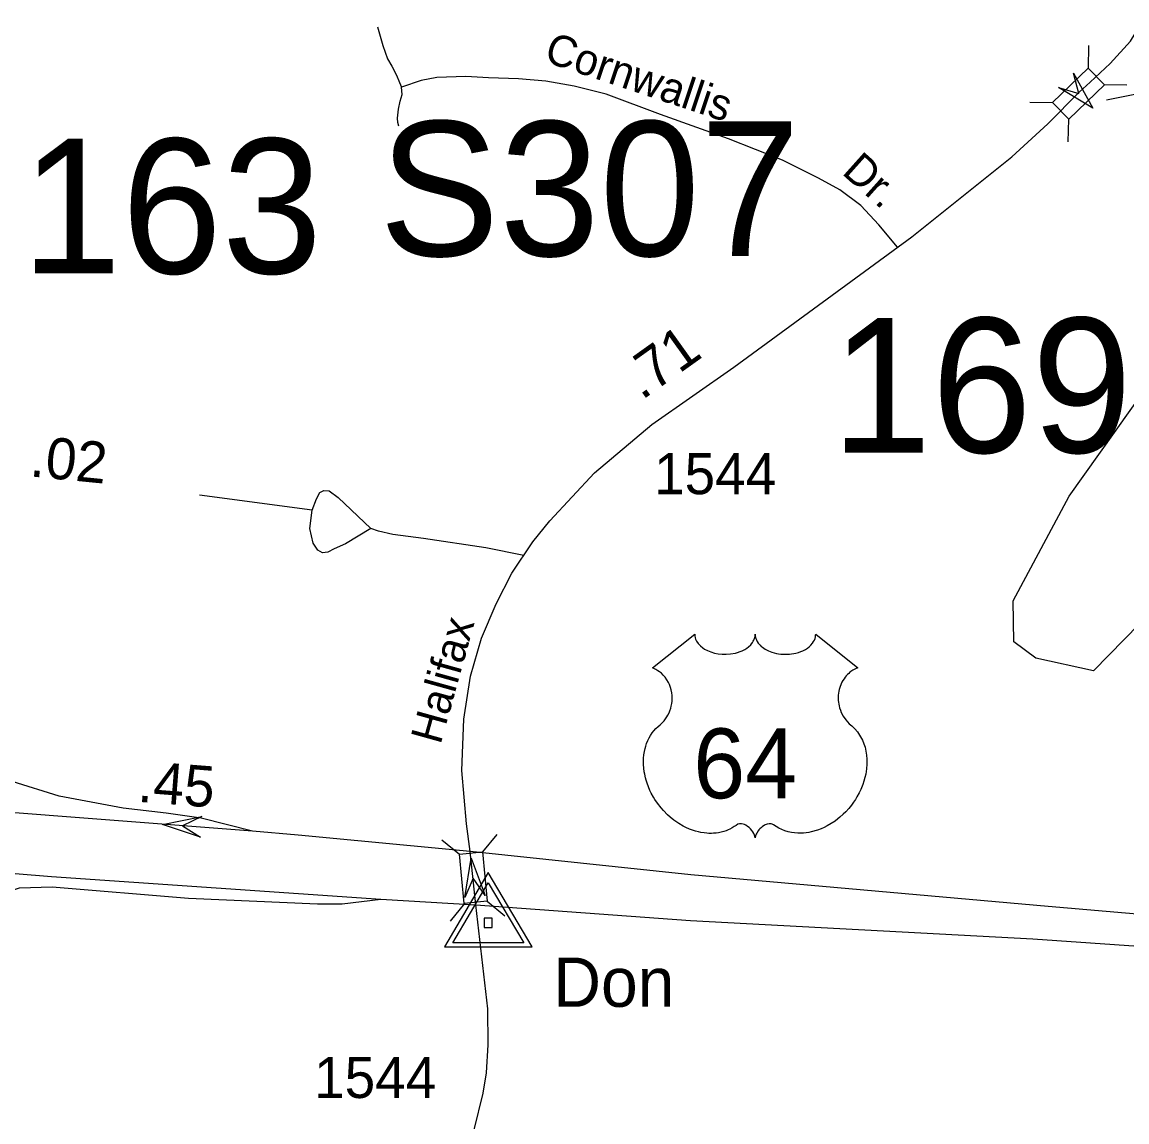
# Model space of a CAD drawing. Extents: x 2220236 to 2384410, y 720751 to 894131.
# Drawn here: x 2333405 to 2336765, y 813234 to 816580 of the extents above; entities that cross this region are included whole.
import ezdxf

# ---------------------------------------------------------------- set-up
doc = ezdxf.new("R2010")
doc.units = 0
doc.layers.add('Default', color=7, linetype='Continuous')

msp = doc.modelspace()

# ---------------------------------------------------------------- linework, layer by layer
at = {"layer": 'Default'}
for p, q in [((2336648.1, 816439.8), (2336649.3, 816508.8)), ((2336696, 816390.2), (2336765, 816389)), ((2336470.2, 816336.2), (2336539.2, 816335)), ((2336587.1, 816215.3), (2336588.3, 816284.2)), ((2334287.4, 815095), (2333945, 815141)), ((2334681.7, 814092.4), (2334735, 814048.6)), ((2334849, 814108.9), (2334805.3, 814055.5)), ((2334751.1, 813898.4), (2334707.4, 813845)), ((2334819.8, 813905.1), (2334873.1, 813861.4))]:
    msp.add_line(p, q, dxfattribs=at)
for points in [[(2336653.1, 816396.7), (2336714.5, 816453.7), (2336776.1, 816522.1), (2336837.6, 816623.1), (2336862.2, 816694.7)], [(2334485.8, 816565.3), (2334502.5, 816508.9), (2334516.2, 816467.8), (2334529.8, 816445.5), (2334543.5, 816418.2), (2334553.4, 816396.5), (2334559.5, 816382)], [(2336067.1, 815894.9), (2336010.7, 815963.3), (2335955.9, 816021.5), (2335892.6, 816069.4), (2335827.6, 816105.4), (2335718.2, 816160.1), (2335554, 816225.2), (2335347, 816298.8), (2335181.1, 816360.4), (2335084.4, 816385.2), (2334998.1, 816399.8), (2334915.1, 816407.5), (2334823.6, 816410), (2334754.3, 816414.3), (2334666.2, 816411.7), (2334619.2, 816402.3), (2334559.5, 816382)], [(2337041.2, 816410.2), (2336703, 816342.7)], [(2334551.1, 816263.4), (2334548.1, 816274.8), (2334546.9, 816288.1), (2334550.4, 816315.5), (2334555.5, 816339.4), (2334561, 816359.2), (2334559.5, 816382)], [(2334767.5, 814056.7), (2334756.5, 814141.3), (2334742.7, 814302.8), (2334748.6, 814459.2), (2334769.2, 814590.1), (2334802.5, 814705.6), (2334846.7, 814809.9), (2334894.9, 814903.3), (2334959, 814998.3), (2335010.3, 815062.5), (2335146.3, 815208.8), (2335320.8, 815355.2), (2335569.6, 815529.7), (2336110.7, 815926.5), (2336415.2, 816169.6), (2336524.6, 816270.5), (2336620.4, 816366.4), (2336653.1, 816396.7)], [(2336803.2, 814749.6), (2336663.3, 814606), (2336488.2, 814644.8), (2336421.1, 814694.5), (2336419.3, 814819.2), (2336590.1, 815138), (2337008.2, 815726.1)], [(2334105.6, 814118.3), (2333949.4, 814158.3), (2333843.6, 814173.8), (2333712.5, 814189), (2333518.1, 814225.4), (2333375, 814269.8), (2333303.4, 814306.9), (2333207.2, 814378.5), (2333140.7, 814444.4), (2333072, 814525.1), (2332943.7, 814707.2), (2332856.1, 814844.6), (2332832.2, 814893.4), (2332806.4, 814974.7), (2332782.6, 815058.2), (2332770.6, 815164.8), (2332770.6, 815261.5), (2332783.6, 815432.9), (2332771, 815462.4)], [(2334287.4, 815095), (2334301, 815129.1), (2334310.8, 815149.3), (2334322.8, 815155.4), (2334338.6, 815153.7), (2334366.9, 815134), (2334466, 815039.2)], [(2334466, 815039.2), (2334388.6, 814992.3), (2334354.8, 814977.9), (2334335, 814967.7), (2334318.9, 814965.4), (2334304.8, 814973.2), (2334290.7, 814995.1), (2334280.1, 815039), (2334287.4, 815095)], [(2334930.8, 814957.2), (2334815.3, 814980.3), (2334625.5, 815008.6), (2334533.1, 815021.4), (2334489.5, 815031.7), (2334466, 815039.2)], [(2334105.6, 814118.3), (2332448, 814246.6), (2332388.9, 814250.6)], [(2334767.5, 814056.7), (2334244.4, 814106.7), (2334105.6, 814118.3)], [(2332341.9, 814076), (2332399.3, 814070.9), (2333494.6, 813980.2), (2334496.7, 813911.8)], [(2337031.2, 813845.4), (2336525.9, 813889.4), (2335438.7, 813985.3), (2334767.5, 814056.7)], [(2334785.5, 813894.3), (2334767.5, 814056.7)], [(2332054.1, 812859.1), (2332094.6, 812891.3), (2332142.6, 813013.2), (2332232.9, 813161.4), (2332313.8, 813262), (2332427.8, 813357.1), (2332798.4, 813604.8), (2333077.3, 813804.2), (2333174.3, 813865), (2333288.7, 813911.4), (2333397.2, 813946.3), (2333496.7, 813949), (2333911.4, 813914.3), (2334303.7, 813897), (2334378.2, 813897), (2334496.7, 813911.8)], [(2334052.4, 808325.7), (2334066.5, 808455.1), (2334044.7, 808780.9), (2334034.5, 809063.1), (2334010.7, 809722.4), (2333994.8, 810202.7), (2333978.4, 810742.3), (2333976.7, 810869.6), (2333980.1, 810947.1), (2333993, 811039.2), (2334020.4, 811151.2), (2334071.1, 811289.8), (2334459.4, 812339.6), (2334569.5, 812637.4), (2334779.9, 813209.7), (2334807.6, 813321.9), (2334817.9, 813383.5), (2334822.8, 813468.1), (2334821.5, 813577.9), (2334785.5, 813894.3)], [(2334496.7, 813911.8), (2334785.5, 813894.3)], [(2334785.5, 813894.3), (2335438.5, 813847.1), (2336478.8, 813791.1), (2336903.3, 813761.7)]]:
    msp.add_lwpolyline(points, dxfattribs=at)
for points in [[(2336539.2, 816335), (2336647.9, 816440), (2336696.9, 816389.3), (2336588.3, 816284.2)], [(2336602.8, 816425), (2336661.4, 816318.1), (2336557.2, 816381.4), (2336619.2, 816362.2)], [(2335450.8, 814717.9), (2335451.1, 814712.6), (2335452.4, 814706.3), (2335453.4, 814703), (2335456.3, 814696.8), (2335461.2, 814689.4), (2335468, 814682.2), (2335475.7, 814675.9), (2335480.8, 814672.6), (2335489.6, 814667.8), (2335499.6, 814663.7), (2335510.6, 814660.5), (2335522, 814658.2), (2335534.3, 814656.8), (2335546.6, 814656.6), (2335559.8, 814657.6), (2335574.4, 814660.4), (2335581.1, 814662.1), (2335588.6, 814664.7), (2335595.6, 814667.6), (2335603.3, 814671.7), (2335609.5, 814675.7), (2335614.3, 814679.2), (2335621.1, 814685.7), (2335626.5, 814692.5), (2335628.8, 814696.3), (2335630.8, 814699.9), (2335633.5, 814707.7), (2335634.3, 814711.1), (2335634.8, 814718.2), (2335635.2, 814712.2), (2335635.8, 814708.5), (2335636.8, 814704.9), (2335638.4, 814701), (2335641.1, 814695.5), (2335644.1, 814690.9), (2335649.9, 814684.2), (2335653.4, 814680.8), (2335656.7, 814678.2), (2335665.4, 814672.2), (2335675.6, 814667), (2335680.7, 814664.8), (2335685.8, 814663), (2335692.4, 814661), (2335699.1, 814659.4), (2335705.8, 814658.3), (2335712.6, 814657.3), (2335719.6, 814656.8), (2335725.3, 814656.6), (2335732.3, 814656.7), (2335738.8, 814657.1), (2335745.4, 814657.8), (2335752.7, 814659), (2335758.5, 814660.3), (2335766.2, 814662.4), (2335773.2, 814664.9), (2335779.4, 814667.5), (2335787.4, 814671.7), (2335793.8, 814675.7), (2335798.5, 814679.5), (2335804.2, 814684.7), (2335809.5, 814690.9), (2335812.6, 814695.4), (2335814.8, 814700), (2335816.8, 814704.9), (2335818.1, 814710), (2335818.7, 814714.5), (2335818.8, 814718.3), (2335947.4, 814615.9), (2335944.4, 814614.7), (2335937.4, 814611.3), (2335931.9, 814608), (2335923, 814601.8), (2335919.2, 814598.4), (2335915.4, 814594.8), (2335911.9, 814591), (2335908.8, 814587.4), (2335905.1, 814582.3), (2335901.8, 814577.1), (2335898.5, 814571.4), (2335896.1, 814566.5), (2335892.2, 814556.1), (2335890.3, 814549.6), (2335889.1, 814544.1), (2335887.5, 814532.6), (2335887.2, 814527.1), (2335887.2, 814521.7), (2335887.5, 814516), (2335888, 814510.6), (2335889, 814504.9), (2335889.9, 814499.8), (2335891.5, 814493.7), (2335893.8, 814486.5), (2335896.6, 814479.6), (2335902.5, 814468.5), (2335910, 814457.1), (2335915.4, 814450.7), (2335920.7, 814445.2), (2335928.7, 814438.5), (2335933, 814434.7), (2335937.9, 814429.8), (2335945.9, 814420.4), (2335949.2, 814416), (2335952.5, 814411.1), (2335955.5, 814406), (2335958.6, 814400.5), (2335961, 814395.7), (2335965.5, 814384.7), (2335968.8, 814374), (2335970.4, 814368.4), (2335972.7, 814355.8), (2335973.7, 814349.5), (2335974.6, 814337.2), (2335974.7, 814322.3), (2335973.5, 814308.2), (2335970.9, 814291.7), (2335968.7, 814281.8), (2335965.3, 814270.4), (2335962, 814260.4), (2335956.2, 814245.7), (2335951, 814235.1), (2335944.2, 814222.6), (2335939.6, 814215.1), (2335934.2, 814207.1), (2335927.4, 814197.8), (2335919.5, 814187.9), (2335910, 814177.5), (2335902.3, 814169.8), (2335892.3, 814160.9), (2335886.2, 814155.8), (2335877.6, 814149.3), (2335865.7, 814141.4), (2335854, 814134.6), (2335844.1, 814129.6), (2335835.3, 814125.8), (2335823.9, 814121.4), (2335804.9, 814116.2), (2335798, 814114.7), (2335789.8, 814113.5), (2335782.1, 814112.8), (2335774.7, 814112.3), (2335764.7, 814112.3), (2335754.7, 814113.1), (2335745.3, 814114.4), (2335735.5, 814116.5), (2335725.2, 814119.5), (2335715.9, 814123.2), (2335706.5, 814127.8), (2335690.6, 814137.8), (2335686, 814140.3), (2335683.4, 814140.9), (2335677.3, 814141.3), (2335671.5, 814140), (2335665.6, 814137.7), (2335662, 814135.8), (2335657.3, 814132.7), (2335653.6, 814129.8), (2335649.2, 814125.6), (2335646.2, 814122.1), (2335643.9, 814119.4), (2335639.4, 814112.3), (2335637.8, 814109), (2335636.1, 814104.6), (2335634.6, 814098.3), (2335632.6, 814106.3), (2335630.3, 814111.6), (2335627.5, 814116.2), (2335624.7, 814120.2), (2335620.2, 814125.4), (2335616.2, 814129.2), (2335611.3, 814133.2), (2335606.2, 814136.3), (2335602, 814138.4), (2335598.2, 814139.9), (2335593.6, 814141), (2335589.8, 814141.3), (2335586.7, 814141.3), (2335582.4, 814140.3), (2335576.6, 814136.1), (2335571.1, 814132.3), (2335565.1, 814128.6), (2335557.9, 814124.8), (2335552.7, 814122.3), (2335546.5, 814119.9), (2335539.2, 814117.5), (2335531.3, 814115.4), (2335523.1, 814113.8), (2335516, 814112.7), (2335508.3, 814112), (2335501.4, 814111.8), (2335494.2, 814111.8), (2335487.4, 814112.4), (2335479.6, 814113.1), (2335469.9, 814114.5), (2335461.9, 814116.3), (2335453.3, 814118.6), (2335444.6, 814121.3), (2335435.3, 814124.9), (2335423.6, 814130), (2335415.4, 814134.2), (2335402.6, 814141.6), (2335387.6, 814152), (2335376.2, 814161.2), (2335367.9, 814168.7), (2335355.7, 814181.1), (2335348.5, 814189.3), (2335337.2, 814203.9), (2335330, 814214.4), (2335325.3, 814222.2), (2335318.5, 814234.6), (2335314.7, 814242.5), (2335309.9, 814253.9), (2335306, 814264.3), (2335302.9, 814274.2), (2335301.2, 814280.5), (2335298.7, 814291.5), (2335297.2, 814299.3), (2335295.8, 814310), (2335295, 814321.3), (2335294.8, 814331.8), (2335295.1, 814340.4), (2335296.1, 814350.5), (2335297.8, 814361.2), (2335299.9, 814370.4), (2335301.7, 814377), (2335304.5, 814385.1), (2335308.1, 814394), (2335312.3, 814402.5), (2335316.4, 814409.6), (2335321.5, 814417.2), (2335326.5, 814423.6), (2335333.1, 814430.8), (2335339.9, 814437.3), (2335346.2, 814442.4), (2335353.6, 814449.7), (2335357.5, 814454.1), (2335362.1, 814460.2), (2335365.9, 814465.9), (2335368.8, 814471), (2335372.7, 814478.6), (2335375.1, 814484.2), (2335378.1, 814492.8), (2335379.5, 814498.9), (2335381.1, 814506.7), (2335382, 814514.1), (2335382.4, 814523.3), (2335382.2, 814530.9), (2335381.2, 814539.8), (2335379.5, 814548.3), (2335377.5, 814555.8), (2335374.3, 814564.3), (2335371.4, 814570.5), (2335366.5, 814578.9), (2335361, 814586.8), (2335355.3, 814593.1), (2335349.6, 814598.8), (2335344.2, 814603.1), (2335339, 814606.8), (2335332.4, 814610.8), (2335326.1, 814613.9), (2335322.2, 814615.5)], [(2333947.5, 814099.8), (2333832.1, 814139.3), (2333951.8, 814162.7), (2333892.9, 814135.1)], [(2334805.3, 814055.5), (2334820.1, 813905.2), (2334749.9, 813898.2), (2334735, 814048.6)], [(2334751.2, 813916.3), (2334770.7, 814036.6), (2334814, 813922.6), (2334776.9, 813976)], [(2334956.9, 813766.9), (2334822.9, 813992.9), (2334689.4, 813766.9)], [(2334930.9, 813779), (2334715.4, 813779), (2334822.9, 813961.1)], [(2334835.2, 813825.6), (2334835.2, 813853.8), (2334811, 813853.8), (2334811, 813825.6)]]:
    msp.add_lwpolyline(points, close=True, dxfattribs=at)

# ---------------------------------------------------------------- texts
for s, height, rotation, p in [('Cornwallis', 95, 341.5525, (2334989.1, 816461)), ('Dr.', 95, 318.219, (2335895.3, 816120.1)), ('.71', 125, 35.5856, (2335289.9, 815428.1)), ('.02', 125, 354.3646, (2333426.1, 815198.3)), ('Halifax', 95, 74.4331, (2334677.5, 814379.4)), ('.45', 125, 355.5719, (2333754.6, 814208.1))]:
    msp.add_text(s, height=height, rotation=rotation, dxfattribs=at).set_placement(p)
for s, height, p in [('S307', 410.1, (2334491, 815868.3)), ('163', 410.1, (2333402.8, 815815.1)), ('169', 410.1, (2335865.9, 815269.9)), ('1544', 125, (2335327.1, 815143.7)), ('64', 212.5, (2335446.5, 814218.6)), ('Don', 150, (2335021, 813584.2)), ('1544', 125, (2334293.2, 813306.8))]:
    msp.add_text(s, height=height, dxfattribs=at).set_placement(p)

doc.saveas('drawing.dxf')
